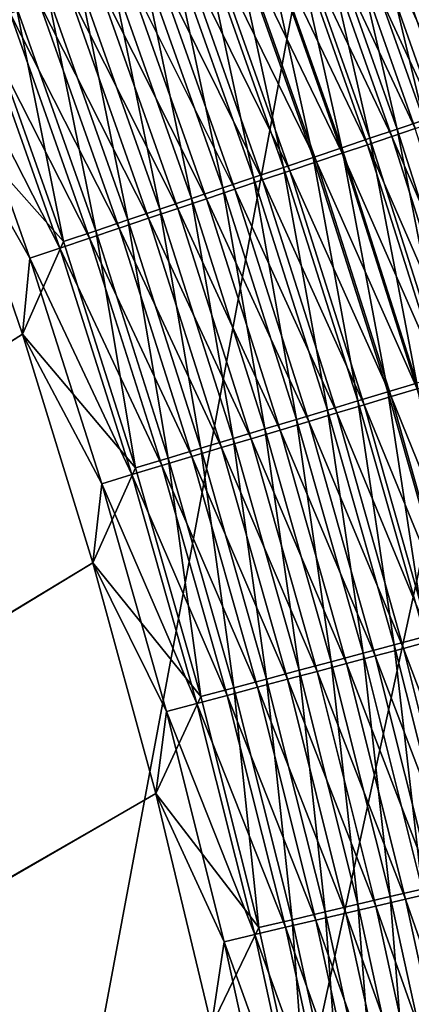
# Model space of a CAD drawing. Header units: metres. Extents: x 0 to 1400, y -1400 to 0.
# Tile 291 of 366: x 1214 to 1234, y -422 to -372. Entities that reach past the tile are written whole.
import ezdxf

# ---------------------------------------------------------------- set-up
doc = ezdxf.new("R2010")
doc.units = ezdxf.units.M

msp = doc.modelspace()

# ---------------------------------------------------------------- linework, layer by layer
at = {"layer": 'None'}
for points in [[(1236.797852, -376.221802, -493.571442), (1232.512451, -364.122223, -493.564941), (1233.70105, -363.677887, -492.353302)], [(1238.138428, -376.056427, -487.854004), (1233.841187, -363.898315, -487.845795), (1232.846802, -364.26947, -489.065277)], [(1235.543579, -376.64447, -494.722107), (1231.272461, -364.585754, -494.716339), (1232.512451, -364.122223, -493.564941)], [(1237.132568, -376.394806, -489.072723), (1232.846802, -364.26947, -489.065277), (1231.801025, -364.659821, -490.234344)], [(1235.543579, -376.64447, -494.722107), (1232.512451, -364.122223, -493.564941), (1236.797852, -376.221802, -493.571442)], [(1238.138428, -376.056427, -487.854004), (1232.846802, -364.26947, -489.065277), (1237.132568, -376.394806, -489.072723)], [(1234.240234, -377.08374, -495.810425), (1229.983887, -365.067505, -495.805389), (1231.272461, -364.585754, -494.716339)], [(1236.074585, -376.750702, -490.241058), (1231.801025, -364.659821, -490.234344), (1230.705688, -365.068604, -491.350403)], [(1234.240234, -377.08374, -495.810425), (1231.272461, -364.585754, -494.716339), (1235.543579, -376.64447, -494.722107)], [(1237.132568, -376.394806, -489.072723), (1231.801025, -364.659821, -490.234344), (1236.074585, -376.750702, -490.241058)], [(1233.810913, -377.512238, -492.41626), (1229.56311, -365.495087, -492.41095), (1228.37561, -365.938293, -493.414032)], [(1232.890503, -377.538574, -496.83432), (1228.649414, -365.566345, -496.829987), (1229.983887, -365.067505, -495.805389)], [(1234.966675, -377.123413, -491.356384), (1230.705688, -365.068604, -491.350403), (1229.56311, -365.495087, -492.41095)], [(1234.966675, -377.123413, -491.356384), (1229.56311, -365.495087, -492.41095), (1233.810913, -377.512238, -492.41626)], [(1232.890503, -377.538574, -496.83432), (1229.983887, -365.067505, -495.805389), (1234.240234, -377.08374, -495.810425)], [(1236.074585, -376.750702, -490.241058), (1230.705688, -365.068604, -491.350403), (1234.966675, -377.123413, -491.356384)], [(1232.609863, -377.91629, -493.41864), (1228.37561, -365.938293, -493.414032), (1227.145874, -366.397247, -494.357697)], [(1231.497314, -378.008087, -497.79184), (1227.271851, -366.081299, -497.788116), (1228.649414, -365.566345, -496.829987)], [(1233.810913, -377.512238, -492.41626), (1228.37561, -365.938293, -493.414032), (1232.609863, -377.91629, -493.41864)], [(1231.497314, -378.008087, -497.79184), (1228.649414, -365.566345, -496.829987), (1232.890503, -377.538574, -496.83432)], [(1230.063477, -378.491241, -498.680878), (1225.854248, -366.611237, -498.677765), (1227.271851, -366.081299, -497.788116)], [(1231.366089, -378.334686, -494.361725), (1227.145874, -366.397247, -494.357697), (1225.876587, -366.871002, -495.240143)], [(1232.609863, -377.91629, -493.41864), (1227.145874, -366.397247, -494.357697), (1231.366089, -378.334686, -494.361725)], [(1230.063477, -378.491241, -498.680878), (1227.271851, -366.081299, -497.788116), (1231.497314, -378.008087, -497.79184)], [(1228.592041, -378.987122, -499.499451), (1224.399414, -367.155151, -499.496887), (1225.854248, -366.611237, -498.677765)], [(1230.082397, -378.766571, -495.243591), (1225.876587, -366.871002, -495.240143), (1224.570313, -367.358582, -496.059479)], [(1228.592041, -378.987122, -499.499451), (1225.854248, -366.611237, -498.677765), (1230.063477, -378.491241, -498.680878)], [(1231.366089, -378.334686, -494.361725), (1225.876587, -366.871002, -495.240143), (1230.082397, -378.766571, -495.243591)], [(1227.085693, -379.49472, -500.245483), (1222.909912, -367.711914, -500.243439), (1224.399414, -367.155151, -499.496887)], [(1228.76123, -379.211029, -496.062378), (1224.570313, -367.358582, -496.059479), (1223.229614, -367.858948, -496.813843)], [(1227.085693, -379.49472, -500.245483), (1224.399414, -367.155151, -499.496887), (1228.592041, -378.987122, -499.499451)], [(1230.082397, -378.766571, -495.243591), (1224.570313, -367.358582, -496.059479), (1228.76123, -379.211029, -496.062378)], [(1222.909912, -367.711914, -500.243439), (1225.547485, -380.013123, -500.917023), (1221.388916, -368.280518, -500.915405)], [(1227.405273, -379.667175, -496.816193), (1223.229614, -367.858948, -496.813843), (1221.857178, -368.371216, -497.501312)], [(1225.547485, -380.013123, -500.917023), (1222.909912, -367.711914, -500.243439), (1227.085693, -379.49472, -500.245483)], [(1227.405273, -379.667175, -496.816193), (1228.76123, -379.211029, -496.062378), (1223.229614, -367.858948, -496.813843)], [(1223.980225, -380.54126, -501.512177), (1219.839355, -368.859833, -501.510986), (1221.388916, -368.280518, -500.915405)], [(1226.017334, -380.134125, -497.503235), (1221.857178, -368.371216, -497.501312), (1220.455688, -368.894318, -498.120056)], [(1221.388916, -368.280518, -500.915405), (1225.547485, -380.013123, -500.917023), (1223.980225, -380.54126, -501.512177)], [(1227.405273, -379.667175, -496.816193), (1221.857178, -368.371216, -497.501312), (1226.017334, -380.134125, -497.503235)], [(1219.839355, -368.859833, -501.510986), (1222.388062, -381.077789, -502.030121), (1218.265015, -369.448334, -502.029266)], [(1224.599854, -380.610962, -498.121552), (1220.455688, -368.894318, -498.120056), (1219.02771, -369.427277, -498.668396)], [(1222.388062, -381.077789, -502.030121), (1219.839355, -368.859833, -501.510986), (1223.980225, -380.54126, -501.512177)], [(1226.017334, -380.134125, -497.503235), (1220.455688, -368.894318, -498.120056), (1224.599854, -380.610962, -498.121552)], [(1218.265015, -369.448334, -502.029266), (1220.775146, -381.621338, -502.470123), (1216.670044, -370.044586, -502.469543)], [(1223.155762, -381.096771, -498.669525), (1219.02771, -369.427277, -498.668396), (1217.577148, -369.968689, -499.145538)], [(1218.265015, -369.448334, -502.029266), (1222.388062, -381.077789, -502.030121), (1220.775146, -381.621338, -502.470123)], [(1224.599854, -380.610962, -498.121552), (1219.02771, -369.427277, -498.668396), (1223.155762, -381.096771, -498.669525)], [(1216.670044, -370.044586, -502.469543), (1219.145508, -382.170502, -502.831543), (1215.058594, -370.646973, -502.831207)], [(1221.688721, -381.590302, -499.146362), (1217.577148, -369.968689, -499.145538), (1216.107544, -370.517212, -499.550812)], [(1216.670044, -370.044586, -502.469543), (1220.775146, -381.621338, -502.470123), (1219.145508, -382.170502, -502.831543)], [(1223.155762, -381.096771, -498.669525), (1217.577148, -369.968689, -499.145538), (1221.688721, -381.590302, -499.146362)], [(1220.202515, -382.090271, -499.551361), (1216.107544, -370.517212, -499.550812), (1214.622803, -371.071381, -499.883636)], [(1221.688721, -381.590302, -499.146362), (1216.107544, -370.517212, -499.550812), (1220.202515, -382.090271, -499.551361)], [(1217.503296, -382.723907, -503.113678), (1213.434814, -371.253998, -503.113525), (1215.058594, -370.646973, -502.831207)], [(1215.058594, -370.646973, -502.831207), (1219.145508, -382.170502, -502.831543), (1217.503296, -382.723907, -503.113678)], [(1213.434814, -371.253998, -503.113525), (1215.852783, -383.280121, -503.315887), (1211.802734, -371.864105, -503.315826)], [(1213.126587, -371.629822, -500.143341), (1218.70105, -382.595398, -499.883972), (1214.622803, -371.071381, -499.883636)], [(1215.852783, -383.280121, -503.315887), (1213.434814, -371.253998, -503.113525), (1217.503296, -382.723907, -503.113678)], [(1214.622803, -371.071381, -499.883636), (1218.70105, -382.595398, -499.883972), (1220.202515, -382.090271, -499.551361)], [(1215.852783, -383.280121, -503.315887), (1209.801758, -376.46347, -503.477753), (1211.802734, -371.864105, -503.315826)], [(1217.187866, -383.104431, -500.143524), (1213.126587, -371.629822, -500.143341), (1211.622803, -372.191101, -500.329376)], [(1218.70105, -382.595398, -499.883972), (1213.126587, -371.629822, -500.143341), (1217.187866, -383.104431, -500.143524)], [(1215.667114, -383.616028, -500.329407), (1211.622803, -372.191101, -500.329376), (1210.115112, -372.753815, -500.44104)], [(1217.187866, -383.104431, -500.143524), (1211.622803, -372.191101, -500.329376), (1215.667114, -383.616028, -500.329407)], [(1214.142456, -384.128967, -500.44104), (1210.115112, -372.753815, -500.44104), (1209.802612, -376.464935, -500.477753)], [(1215.667114, -383.616028, -500.329407), (1210.115112, -372.753815, -500.44104), (1214.142456, -384.128967, -500.44104)], [(759.270203, -676.616821, -500.477753), (1213.767578, -388.010193, -500.477753), (1209.802612, -376.464935, -500.477753)], [(1209.801758, -376.46347, -503.477753), (1213.765259, -388.009064, -503.477753), (762.366577, -676.864197, -503.477753)], [(1213.765259, -388.009064, -503.477753), (1209.801758, -376.46347, -503.477753), (1215.852783, -383.280121, -503.315887)], [(1213.767578, -388.010193, -500.477753), (1214.142456, -384.128967, -500.44104), (1209.802612, -376.464935, -500.477753)], [(1236.746948, -389.645538, -496.838531), (1232.890503, -377.538574, -496.83432), (1234.240234, -377.08374, -495.810425)], [(1235.339722, -390.069977, -497.79538), (1231.497314, -378.008087, -497.79184), (1232.890503, -377.538574, -496.83432)], [(1237.671997, -389.662842, -492.421387), (1233.810913, -377.512238, -492.41626), (1232.609863, -377.91629, -493.41864)], [(1235.339722, -390.069977, -497.79538), (1232.890503, -377.538574, -496.83432), (1236.746948, -389.645538, -496.838531)], [(1233.891602, -390.506775, -498.683868), (1230.063477, -378.491241, -498.680878), (1231.497314, -378.008087, -497.79184)], [(1236.458862, -390.028076, -493.423126), (1232.609863, -377.91629, -493.41864), (1231.366089, -378.334686, -494.361725)], [(1233.891602, -390.506775, -498.683868), (1231.497314, -378.008087, -497.79184), (1235.339722, -390.069977, -497.79538)], [(1237.671997, -389.662842, -492.421387), (1232.609863, -377.91629, -493.41864), (1236.458862, -390.028076, -493.423126)], [(1232.405396, -390.955048, -499.501892), (1228.592041, -378.987122, -499.499451), (1230.063477, -378.491241, -498.680878)], [(1232.405396, -390.955048, -499.501892), (1230.063477, -378.491241, -498.680878), (1233.891602, -390.506775, -498.683868)], [(1235.202515, -390.406281, -494.365601), (1231.366089, -378.334686, -494.361725), (1230.082397, -378.766571, -495.243591)], [(1236.458862, -390.028076, -493.423126), (1231.366089, -378.334686, -494.361725), (1235.202515, -390.406281, -494.365601)], [(1230.884033, -391.41394, -500.247467), (1227.085693, -379.49472, -500.245483), (1228.592041, -378.987122, -499.499451)], [(1230.884033, -391.41394, -500.247467), (1228.592041, -378.987122, -499.499451), (1232.405396, -390.955048, -499.501892)], [(1233.905884, -390.796661, -495.246887), (1230.082397, -378.766571, -495.243591), (1228.76123, -379.211029, -496.062378)], [(1235.202515, -390.406281, -494.365601), (1230.082397, -378.766571, -495.243591), (1233.905884, -390.796661, -495.246887)], [(1229.330322, -391.882538, -500.918549), (1225.547485, -380.013123, -500.917023), (1227.085693, -379.49472, -500.245483)], [(1229.330322, -391.882538, -500.918549), (1227.085693, -379.49472, -500.245483), (1230.884033, -391.41394, -500.247467)], [(1232.571411, -391.198364, -496.065155), (1228.76123, -379.211029, -496.062378), (1227.405273, -379.667175, -496.816193)], [(1233.905884, -390.796661, -495.246887), (1228.76123, -379.211029, -496.062378), (1232.571411, -391.198364, -496.065155)], [(1225.547485, -380.013123, -500.917023), (1227.747437, -392.359955, -501.513306), (1223.980225, -380.54126, -501.512177)], [(1227.747437, -392.359955, -501.513306), (1225.547485, -380.013123, -500.917023), (1229.330322, -391.882538, -500.918549)], [(1231.201904, -391.610657, -496.818481), (1227.405273, -379.667175, -496.816193), (1226.017334, -380.134125, -497.503235)], [(1231.201904, -391.610657, -496.818481), (1232.571411, -391.198364, -496.065155), (1227.405273, -379.667175, -496.816193)], [(1226.139526, -392.844971, -502.030914), (1222.388062, -381.077789, -502.030121), (1223.980225, -380.54126, -501.512177)], [(1223.980225, -380.54126, -501.512177), (1227.747437, -392.359955, -501.513306), (1226.139526, -392.844971, -502.030914)], [(1229.800049, -392.032684, -497.505066), (1226.017334, -380.134125, -497.503235), (1224.599854, -380.610962, -498.121552)], [(1231.201904, -391.610657, -496.818481), (1226.017334, -380.134125, -497.503235), (1229.800049, -392.032684, -497.505066)], [(1222.388062, -381.077789, -502.030121), (1224.510376, -393.336334, -502.470642), (1220.775146, -381.621338, -502.470123)], [(1226.910034, -392.90274, -498.670624), (1223.155762, -381.096771, -498.669525), (1221.688721, -381.590302, -499.146362)], [(1224.510376, -393.336334, -502.470642), (1222.388062, -381.077789, -502.030121), (1226.139526, -392.844971, -502.030914)], [(1228.368408, -392.463684, -498.122986), (1224.599854, -380.610962, -498.121552), (1223.155762, -381.096771, -498.669525)], [(1228.368408, -392.463684, -498.122986), (1223.155762, -381.096771, -498.669525), (1226.910034, -392.90274, -498.670624)], [(1229.800049, -392.032684, -497.505066), (1224.599854, -380.610962, -498.121552), (1228.368408, -392.463684, -498.122986)], [(1225.428345, -393.348785, -499.147125), (1221.688721, -381.590302, -499.146362), (1220.202515, -382.090271, -499.551361)], [(1226.910034, -392.90274, -498.670624), (1221.688721, -381.590302, -499.146362), (1225.428345, -393.348785, -499.147125)], [(1218.70105, -382.595398, -499.883972), (1223.927368, -393.80069, -499.55188), (1220.202515, -382.090271, -499.551361)], [(1220.775146, -381.621338, -502.470123), (1222.864624, -393.832733, -502.831848), (1219.145508, -382.170502, -502.831543)], [(1220.202515, -382.090271, -499.551361), (1223.927368, -393.80069, -499.55188), (1225.428345, -393.348785, -499.147125)], [(1220.775146, -381.621338, -502.470123), (1224.510376, -393.336334, -502.470642), (1222.864624, -393.832733, -502.831848)], [(1222.410889, -394.257202, -499.884277), (1218.70105, -382.595398, -499.883972), (1217.187866, -383.104431, -500.143524)], [(1219.145508, -382.170502, -502.831543), (1221.206055, -394.332977, -503.113831), (1217.503296, -382.723907, -503.113678)], [(1223.927368, -393.80069, -499.55188), (1218.70105, -382.595398, -499.883972), (1222.410889, -394.257202, -499.884277)], [(1219.145508, -382.170502, -502.831543), (1222.864624, -393.832733, -502.831848), (1221.206055, -394.332977, -503.113831)], [(1220.88269, -394.717255, -500.143677), (1217.187866, -383.104431, -500.143524), (1215.667114, -383.616028, -500.329407)], [(1219.539063, -394.835785, -503.315918), (1215.852783, -383.280121, -503.315887), (1217.503296, -382.723907, -503.113678)], [(1222.410889, -394.257202, -499.884277), (1217.187866, -383.104431, -500.143524), (1220.88269, -394.717255, -500.143677)], [(1217.503296, -382.723907, -503.113678), (1221.206055, -394.332977, -503.113831), (1219.539063, -394.835785, -503.315918)], [(1219.539063, -394.835785, -503.315918), (1213.765259, -388.009064, -503.477753), (1215.852783, -383.280121, -503.315887)], [(1219.346802, -395.179626, -500.329468), (1215.667114, -383.616028, -500.329407), (1214.142456, -384.128967, -500.44104)], [(1220.88269, -394.717255, -500.143677), (1215.667114, -383.616028, -500.329407), (1219.346802, -395.179626, -500.329468)], [(1217.806885, -395.643219, -500.44104), (1214.142456, -384.128967, -500.44104), (1213.767578, -388.010193, -500.477753)], [(1219.346802, -395.179626, -500.329468), (1214.142456, -384.128967, -500.44104), (1217.806885, -395.643219, -500.44104)], [(1217.352539, -399.679108, -500.477753), (1213.767578, -388.010193, -500.477753), (759.270203, -676.616821, -500.477753)], [(1213.765259, -388.009064, -503.477753), (1217.35083, -399.679199, -503.477753), (762.366577, -676.864197, -503.477753)], [(1217.35083, -399.679199, -503.477753), (1213.765259, -388.009064, -503.477753), (1219.539063, -394.835785, -503.315918)], [(1217.352539, -399.679108, -500.477753), (1217.806885, -395.643219, -500.44104), (1213.767578, -388.010193, -500.477753)], [(1235.841064, -403.043121, -499.504211), (1232.405396, -390.955048, -499.501892), (1233.891602, -390.506775, -498.683868)], [(1234.306396, -403.453827, -500.249329), (1230.884033, -391.41394, -500.247467), (1232.405396, -390.955048, -499.501892)], [(1234.306396, -403.453827, -500.249329), (1232.405396, -390.955048, -499.501892), (1235.841064, -403.043121, -499.504211)], [(1237.348999, -402.945099, -495.250061), (1233.905884, -390.796661, -495.246887), (1232.571411, -391.198364, -496.065155)], [(1232.739136, -403.87326, -500.919983), (1229.330322, -391.882538, -500.918549), (1230.884033, -391.41394, -500.247467)], [(1234.621338, -403.673523, -496.820679), (1231.201904, -391.610657, -496.818481), (1229.800049, -392.032684, -497.505066)], [(1232.739136, -403.87326, -500.919983), (1230.884033, -391.41394, -500.247467), (1234.306396, -403.453827, -500.249329)], [(1236.002808, -403.304596, -496.06781), (1232.571411, -391.198364, -496.065155), (1231.201904, -391.610657, -496.818481)], [(1234.621338, -403.673523, -496.820679), (1236.002808, -403.304596, -496.06781), (1231.201904, -391.610657, -496.818481)], [(1237.348999, -402.945099, -495.250061), (1232.571411, -391.198364, -496.065155), (1236.002808, -403.304596, -496.06781)], [(1231.142456, -404.300537, -501.514404), (1227.747437, -392.359955, -501.513306), (1229.330322, -391.882538, -500.918549)], [(1233.207153, -404.051178, -497.506805), (1229.800049, -392.032684, -497.505066), (1228.368408, -392.463684, -498.122986)], [(1231.142456, -404.300537, -501.514404), (1229.330322, -391.882538, -500.918549), (1232.739136, -403.87326, -500.919983)], [(1234.621338, -403.673523, -496.820679), (1229.800049, -392.032684, -497.505066), (1233.207153, -404.051178, -497.506805)], [(1227.747437, -392.359955, -501.513306), (1229.520386, -404.734619, -502.031677), (1226.139526, -392.844971, -502.030914)], [(1231.763062, -404.436829, -498.124359), (1228.368408, -392.463684, -498.122986), (1226.910034, -392.90274, -498.670624)], [(1229.520386, -404.734619, -502.031677), (1227.747437, -392.359955, -501.513306), (1231.142456, -404.300537, -501.514404)], [(1233.207153, -404.051178, -497.506805), (1228.368408, -392.463684, -498.122986), (1231.763062, -404.436829, -498.124359)], [(1227.877197, -405.174377, -502.471161), (1224.510376, -393.336334, -502.470642), (1226.139526, -392.844971, -502.030914)], [(1230.29187, -404.829712, -498.671661), (1226.910034, -392.90274, -498.670624), (1225.428345, -393.348785, -499.147125)], [(1226.139526, -392.844971, -502.030914), (1229.520386, -404.734619, -502.031677), (1227.877197, -405.174377, -502.471161)], [(1231.763062, -404.436829, -498.124359), (1226.910034, -392.90274, -498.670624), (1230.29187, -404.829712, -498.671661)], [(1224.510376, -393.336334, -502.470642), (1226.217041, -405.618683, -502.832123), (1222.864624, -393.832733, -502.831848)], [(1223.927368, -393.80069, -499.55188), (1228.797363, -405.228851, -499.147858), (1225.428345, -393.348785, -499.147125)], [(1226.217041, -405.618683, -502.832123), (1224.510376, -393.336334, -502.470642), (1227.877197, -405.174377, -502.471161)], [(1225.428345, -393.348785, -499.147125), (1228.797363, -405.228851, -499.147858), (1230.29187, -404.829712, -498.671661)], [(1222.864624, -393.832733, -502.831848), (1224.544067, -406.066406, -503.113953), (1221.206055, -394.332977, -503.113831)], [(1227.283203, -405.633179, -499.552368), (1223.927368, -393.80069, -499.55188), (1222.410889, -394.257202, -499.884277)], [(1222.864624, -393.832733, -502.831848), (1226.217041, -405.618683, -502.832123), (1224.544067, -406.066406, -503.113953)], [(1228.797363, -405.228851, -499.147858), (1223.927368, -393.80069, -499.55188), (1227.283203, -405.633179, -499.552368)], [(1221.206055, -394.332977, -503.113831), (1222.862549, -406.516388, -503.315948), (1219.539063, -394.835785, -503.315918)], [(1225.75354, -406.041687, -499.884583), (1222.410889, -394.257202, -499.884277), (1220.88269, -394.717255, -500.143677)], [(1221.206055, -394.332977, -503.113831), (1224.544067, -406.066406, -503.113953), (1222.862549, -406.516388, -503.315948)], [(1227.283203, -405.633179, -499.552368), (1222.410889, -394.257202, -499.884277), (1225.75354, -406.041687, -499.884583)], [(1222.862549, -406.516388, -503.315948), (1217.35083, -399.679199, -503.477753), (1219.539063, -394.835785, -503.315918)], [(1222.662842, -406.867065, -500.329529), (1219.346802, -395.179626, -500.329468), (1217.806885, -395.643219, -500.44104)], [(1224.212158, -406.453308, -500.143829), (1220.88269, -394.717255, -500.143677), (1219.346802, -395.179626, -500.329468)], [(1224.212158, -406.453308, -500.143829), (1219.346802, -395.179626, -500.329468), (1222.662842, -406.867065, -500.329529)], [(1225.75354, -406.041687, -499.884583), (1220.88269, -394.717255, -500.143677), (1224.212158, -406.453308, -500.143829)], [(1221.109619, -407.28186, -500.44104), (1217.806885, -395.643219, -500.44104), (1217.352539, -399.679108, -500.477753)], [(1222.662842, -406.867065, -500.329529), (1217.806885, -395.643219, -500.44104), (1221.109619, -407.28186, -500.44104)], [(1220.56311, -411.457306, -500.477753), (1217.352539, -399.679108, -500.477753), (759.270203, -676.616821, -500.477753)], [(762.366577, -676.864197, -503.477753), (1217.35083, -399.679199, -503.477753), (1220.562744, -411.458832, -503.477753)], [(1220.562744, -411.458832, -503.477753), (1217.35083, -399.679199, -503.477753), (1222.862549, -406.516388, -503.315948)], [(1220.56311, -411.457306, -500.477753), (1221.109619, -407.28186, -500.44104), (1217.352539, -399.679108, -500.477753)], [(1235.775269, -415.969696, -500.921356), (1232.739136, -403.87326, -500.919983), (1234.306396, -403.453827, -500.249329)], [(1237.665283, -415.839905, -496.822754), (1234.621338, -403.673523, -496.820679), (1233.207153, -404.051178, -497.506805)], [(1234.166626, -416.347595, -501.515411), (1231.142456, -404.300537, -501.514404), (1232.739136, -403.87326, -500.919983)], [(1236.240356, -416.173798, -497.508484), (1233.207153, -404.051178, -497.506805), (1231.763062, -404.436829, -498.124359)], [(1234.166626, -416.347595, -501.515411), (1232.739136, -403.87326, -500.919983), (1235.775269, -415.969696, -500.921356)], [(1237.665283, -415.839905, -496.822754), (1233.207153, -404.051178, -497.506805), (1236.240356, -416.173798, -497.508484)], [(1229.520386, -404.734619, -502.031677), (1230.876587, -417.120422, -502.471619), (1227.877197, -405.174377, -502.471161)], [(1232.532227, -416.731506, -502.03241), (1229.520386, -404.734619, -502.031677), (1231.142456, -404.300537, -501.514404)], [(1230.876587, -417.120422, -502.471619), (1229.520386, -404.734619, -502.031677), (1232.532227, -416.731506, -502.03241)], [(1234.7854, -416.514801, -498.125671), (1231.763062, -404.436829, -498.124359), (1230.29187, -404.829712, -498.671661)], [(1232.532227, -416.731506, -502.03241), (1231.142456, -404.300537, -501.514404), (1234.166626, -416.347595, -501.515411)], [(1236.240356, -416.173798, -497.508484), (1231.763062, -404.436829, -498.124359), (1234.7854, -416.514801, -498.125671)], [(1229.203857, -417.513336, -502.832428), (1226.217041, -405.618683, -502.832123), (1227.877197, -405.174377, -502.471161)], [(1231.797241, -417.215027, -499.14856), (1228.797363, -405.228851, -499.147858), (1227.283203, -405.633179, -499.552368)], [(1227.877197, -405.174377, -502.471161), (1230.876587, -417.120422, -502.471619), (1229.203857, -417.513336, -502.832428)], [(1228.797363, -405.228851, -499.147858), (1233.303101, -416.862152, -498.672638), (1230.29187, -404.829712, -498.671661)], [(1233.303101, -416.862152, -498.672638), (1228.797363, -405.228851, -499.147858), (1231.797241, -417.215027, -499.14856)], [(1230.29187, -404.829712, -498.671661), (1233.303101, -416.862152, -498.672638), (1234.7854, -416.514801, -498.125671)], [(1226.217041, -405.618683, -502.832123), (1227.518311, -417.909302, -503.114105), (1224.544067, -406.066406, -503.113953)], [(1230.271729, -417.57251, -499.552856), (1227.283203, -405.633179, -499.552368), (1225.75354, -406.041687, -499.884583)], [(1227.518311, -417.909302, -503.114105), (1226.217041, -405.618683, -502.832123), (1229.203857, -417.513336, -502.832428)], [(1231.797241, -417.215027, -499.14856), (1227.283203, -405.633179, -499.552368), (1230.271729, -417.57251, -499.552856)], [(1224.544067, -406.066406, -503.113953), (1225.824219, -418.307281, -503.31601), (1222.862549, -406.516388, -503.315948)], [(1228.730469, -417.933685, -499.884857), (1225.75354, -406.041687, -499.884583), (1224.212158, -406.453308, -500.143829)], [(1224.544067, -406.066406, -503.113953), (1227.518311, -417.909302, -503.114105), (1225.824219, -418.307281, -503.31601)], [(1230.271729, -417.57251, -499.552856), (1225.75354, -406.041687, -499.884583), (1228.730469, -417.933685, -499.884857)], [(1225.824219, -418.307281, -503.31601), (1220.562744, -411.458832, -503.477753), (1222.862549, -406.516388, -503.315948)], [(1227.17749, -418.297638, -500.143951), (1224.212158, -406.453308, -500.143829), (1222.662842, -406.867065, -500.329529)], [(1228.730469, -417.933685, -499.884857), (1224.212158, -406.453308, -500.143829), (1227.17749, -418.297638, -500.143951)], [(1225.616577, -418.663422, -500.329559), (1222.662842, -406.867065, -500.329529), (1221.109619, -407.28186, -500.44104)], [(1227.17749, -418.297638, -500.143951), (1222.662842, -406.867065, -500.329529), (1225.616577, -418.663422, -500.329559)], [(1224.051636, -419.030151, -500.44104), (1221.109619, -407.28186, -500.44104), (1220.56311, -411.457306, -500.477753)], [(1225.616577, -418.663422, -500.329559), (1221.109619, -407.28186, -500.44104), (1224.051636, -419.030151, -500.44104)], [(759.270203, -676.616821, -500.477753), (1223.404785, -423.330414, -500.477753), (1220.56311, -411.457306, -500.477753)], [(1220.562744, -411.458832, -503.477753), (1223.40564, -423.332764, -503.477753), (762.366577, -676.864197, -503.477753)], [(1223.40564, -423.332764, -503.477753), (1220.562744, -411.458832, -503.477753), (1225.824219, -418.307281, -503.31601)], [(1223.404785, -423.330414, -500.477753), (1224.051636, -419.030151, -500.44104), (1220.56311, -411.457306, -500.477753)], [(1233.510254, -429.159546, -502.472107), (1230.876587, -417.120422, -502.471619), (1232.532227, -416.731506, -502.03241)], [(1235.176636, -428.820557, -502.033112), (1232.532227, -416.731506, -502.03241), (1234.166626, -416.347595, -501.515411)], [(1233.510254, -429.159546, -502.472107), (1232.532227, -416.731506, -502.03241), (1235.176636, -428.820557, -502.033112)], [(1233.303101, -416.862152, -498.672638), (1237.437134, -428.682251, -498.126892), (1234.7854, -416.514801, -498.125671)], [(1230.876587, -417.120422, -502.471619), (1231.826782, -429.502014, -502.832703), (1229.203857, -417.513336, -502.832428)], [(1234.429688, -429.292328, -499.149231), (1231.797241, -417.215027, -499.14856), (1230.271729, -417.57251, -499.552856)], [(1231.826782, -429.502014, -502.832703), (1230.876587, -417.120422, -502.471619), (1233.510254, -429.159546, -502.472107)], [(1235.945313, -428.984894, -498.673553), (1233.303101, -416.862152, -498.672638), (1231.797241, -417.215027, -499.14856)], [(1235.945313, -428.984894, -498.673553), (1231.797241, -417.215027, -499.14856), (1234.429688, -429.292328, -499.149231)], [(1237.437134, -428.682251, -498.126892), (1233.303101, -416.862152, -498.672638), (1235.945313, -428.984894, -498.673553)], [(1230.130371, -429.847107, -503.114227), (1227.518311, -417.909302, -503.114105), (1229.203857, -417.513336, -502.832428)], [(1232.894409, -429.60376, -499.553284), (1230.271729, -417.57251, -499.552856), (1228.730469, -417.933685, -499.884857)], [(1229.203857, -417.513336, -502.832428), (1231.826782, -429.502014, -502.832703), (1230.130371, -429.847107, -503.114227)], [(1234.429688, -429.292328, -499.149231), (1230.271729, -417.57251, -499.552856), (1232.894409, -429.60376, -499.553284)], [(1228.425293, -430.19397, -503.31604), (1223.40564, -423.332764, -503.477753), (1225.824219, -418.307281, -503.31601)], [(1229.780273, -430.235504, -500.144104), (1227.17749, -418.297638, -500.143951), (1225.616577, -418.663422, -500.329559)], [(1227.518311, -417.909302, -503.114105), (1228.425293, -430.19397, -503.31604), (1225.824219, -418.307281, -503.31601)], [(1231.343262, -429.918427, -499.885132), (1228.730469, -417.933685, -499.884857), (1227.17749, -418.297638, -500.143951)], [(1231.343262, -429.918427, -499.885132), (1227.17749, -418.297638, -500.143951), (1229.780273, -430.235504, -500.144104)], [(1228.425293, -430.19397, -503.31604), (1227.518311, -417.909302, -503.114105), (1230.130371, -429.847107, -503.114227)], [(1232.894409, -429.60376, -499.553284), (1228.730469, -417.933685, -499.884857), (1231.343262, -429.918427, -499.885132)], [(1228.209229, -430.554199, -500.32962), (1225.616577, -418.663422, -500.329559), (1224.051636, -419.030151, -500.44104)], [(1229.780273, -430.235504, -500.144104), (1225.616577, -418.663422, -500.329559), (1228.209229, -430.554199, -500.32962)], [(1226.634277, -430.873688, -500.44104), (1224.051636, -419.030151, -500.44104), (1223.404785, -423.330414, -500.477753)], [(1228.209229, -430.554199, -500.32962), (1224.051636, -419.030151, -500.44104), (1226.634277, -430.873688, -500.44104)]]:
    msp.add_3dface(points, dxfattribs=at)
at = {"layer": 'None0'}
for points in [[(1294.119019, -124.129761, -541.977783), (1150.81958, -781.702271, -541.977783), (1274.459961, -120.453018, -541.977783)], [(1274.459961, -120.453018, -521.977783), (1274.459961, -120.453018, -541.977783), (1150.81958, -781.702271, -521.977783)], [(1274.459961, -120.453018, -541.977783), (1150.81958, -781.702271, -541.977783), (1150.81958, -781.702271, -521.977783)], [(1150.81958, -781.702271, -521.977783), (1294.119019, -124.129761, -521.977783), (1274.459961, -120.453018, -521.977783)], [(1294.119019, -124.129761, -541.977783), (1170.478882, -785.378174, -541.977783), (1150.81958, -781.702271, -541.977783)], [(1170.478882, -785.378174, -521.977783), (1294.119019, -124.129761, -521.977783), (1150.81958, -781.702271, -521.977783)], [(1170.478882, -785.378174, -521.977783), (1170.478882, -785.378174, -541.977783), (1294.119019, -124.129761, -521.977783)], [(1170.478882, -785.378174, -541.977783), (1294.119019, -124.129761, -541.977783), (1294.119019, -124.129761, -521.977783)]]:
    msp.add_3dface(points, dxfattribs=at)

doc.saveas('drawing.dxf')
